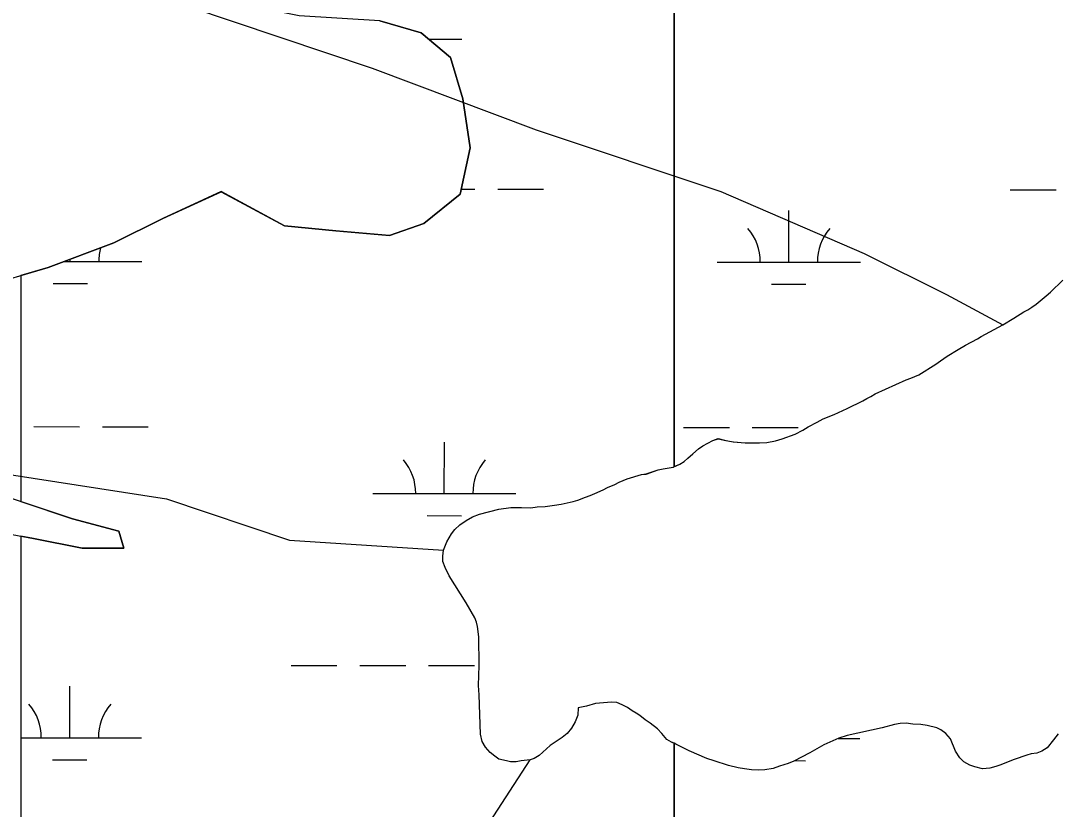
# Model space of a CAD drawing. Extents: x 3148686 to 3186545, y 916144 to 941516.
# Drawn here: x 3171270 to 3171994, y 923819 to 924369 of the extents above; entities that cross this region are included whole.
import ezdxf

# ---------------------------------------------------------------- set-up
doc = ezdxf.new("R2010")
doc.units = 0
for name, color, linetype in [('V-SITE-VEGE', 7, 'Continuous'), ('V-TOPO-SHOR', 7, 'Continuous'), ('V-WETL-SWMP', 7, 'Continuous')]:
    doc.layers.add(name, color=color, linetype=linetype)

msp = doc.modelspace()

# ---------------------------------------------------------------- linework, layer by layer
at = {"layer": 'V-SITE-VEGE'}
for p, q in [((3171726.85, 925139.49), (3171726.85, 924058.06)), ((3171989.66, 924179.87), (3171998.28, 924188.23)), ((3171979.65, 924171.49), (3171986.72, 924177.28)), ((3171986.72, 924177.28), (3171989.66, 924179.87)), ((3171973.96, 924167.5), (3171976.71, 924169.3)), ((3171976.71, 924169.3), (3171979.65, 924171.49)), ((3171956.47, 924157.09), (3171964.13, 924161.7)), ((3171964.13, 924161.7), (3171971.01, 924166.09)), ((3171971.01, 924166.09), (3171973.96, 924167.5)), ((3171941.33, 924148.88), (3171956.47, 924157.09)), ((3171930.32, 924142.87), (3171938.78, 924147.28)), ((3171938.78, 924147.28), (3171941.33, 924148.88)), ((3171917.55, 924135.07), (3171925.21, 924139.86)), ((3171925.21, 924139.86), (3171930.32, 924142.87)), ((3171909.7, 924129.48), (3171912.84, 924131.87)), ((3171912.84, 924131.87), (3171917.55, 924135.07)), ((3171897.71, 924122.07), (3171909.7, 924129.48)), ((3171867.21, 924108.8), (3171888.86, 924118.65)), ((3171888.86, 924118.65), (3171892.2, 924119.66)), ((3171892.2, 924119.66), (3171897.71, 924122.07)), ((3171847.75, 924098.58), (3171858.57, 924103.99)), ((3171858.57, 924103.99), (3171861.32, 924105.59)), ((3171861.32, 924105.59), (3171864.27, 924107)), ((3171864.27, 924107), (3171867.21, 924108.8)), ((3171838.5, 924094.36), (3171847.75, 924098.58)), ((3171820.41, 924085.72), (3171826.7, 924088.93)), ((3171826.7, 924088.93), (3171831.02, 924091.33)), ((3171831.02, 924091.33), (3171838.5, 924094.36)), ((3171811.37, 924080.71), (3171816.67, 924083.52)), ((3171816.67, 924083.52), (3171820.41, 924085.72)), ((3171746.87, 924072.5), (3171753.94, 924076.31)), ((3171753.94, 924076.31), (3171757.49, 924077.52)), ((3171757.49, 924077.52), (3171763.03, 924076.18)), ((3171763.03, 924076.18), (3171768.17, 924075.24)), ((3171768.17, 924075.24), (3171776.47, 924074.51)), ((3171776.47, 924074.51), (3171786.54, 924074.59)), ((3171786.54, 924074.59), (3171791.67, 924074.83)), ((3171791.67, 924074.83), (3171797.58, 924076.06)), ((3171797.58, 924076.06), (3171802.31, 924077.48)), ((3171802.31, 924077.48), (3171811.37, 924080.71)), ((3171736.27, 924063.93), (3171739.8, 924066.92)), ((3171739.8, 924066.92), (3171743.92, 924070.3)), ((3171743.92, 924070.3), (3171746.87, 924072.5)), ((3171726.85, 924058.06), (3171730.78, 924059.73)), ((3171730.78, 924059.73), (3171733.72, 924061.54)), ((3171733.72, 924061.54), (3171736.27, 924063.93)), ((3171884.6, 923878.71), (3171880.86, 923877.89)), ((3171888.93, 923878.74), (3171884.6, 923878.71)), ((3171893.66, 923878.19), (3171888.93, 923878.74)), ((3171899.18, 923877.84), (3171893.66, 923878.19)), ((3171872.21, 923875.65), (3171847.62, 923870.34)), ((3171880.86, 923877.89), (3171872.21, 923875.65)), ((3171903.52, 923877.28), (3171899.18, 923877.84)), ((3171910.43, 923875.57), (3171903.52, 923877.28)), ((3171913.2, 923874.21), (3171910.43, 923875.57)), ((3171916.57, 923871.68), (3171913.2, 923874.21)), ((3171919.75, 923867.96), (3171916.57, 923871.68)), ((3171994.99, 923871.51), (3171991.87, 923867.15)), ((3171728.07, 923864.26), (3171726.85, 923864.79)), ((3171726.85, 923864.79), (3171726.85, 923412.16)), ((3171737.37, 923859.61), (3171728.07, 923864.26)), ((3171831.32, 923863.71), (3171821.71, 923858.11)), ((3171841.92, 923868.32), (3171831.32, 923863.71)), ((3171847.62, 923870.34), (3171841.92, 923868.32)), ((3171923.37, 923859.32), (3171919.75, 923867.96)), ((3171991.87, 923867.15), (3171987.38, 923861.6)), ((3171749.62, 923854.19), (3171737.37, 923859.61)), ((3171821.71, 923858.11), (3171810.52, 923852.31)), ((3171926.36, 923854.61), (3171923.37, 923859.32)), ((3171973.24, 923856.56), (3171964.4, 923853.53)), ((3171976.19, 923857.37), (3171973.24, 923856.56)), ((3171980.12, 923857.99), (3171976.19, 923857.37)), ((3171983.66, 923859.4), (3171980.12, 923857.99)), ((3171987.38, 923861.6), (3171983.66, 923859.4)), ((3171754.76, 923852.46), (3171749.62, 923854.19)), ((3171764.83, 923849.38), (3171754.76, 923852.46)), ((3171771.55, 923847.66), (3171764.83, 923849.38)), ((3171806.4, 923850.7), (3171800.5, 923848.88)), ((3171810.52, 923852.31), (3171806.4, 923850.7)), ((3171929.14, 923851.87), (3171926.36, 923854.61)), ((3171933.3, 923849.54), (3171929.14, 923851.87)), ((3171936.85, 923848.39), (3171933.3, 923849.54)), ((3171954.38, 923849.51), (3171951.43, 923848.5)), ((3171964.4, 923853.53), (3171954.38, 923849.51)), ((3171775.89, 923846.91), (3171771.55, 923847.66)), ((3171780.82, 923846.16), (3171775.89, 923846.91)), ((3171785.75, 923846), (3171780.82, 923846.16)), ((3171790.08, 923846.23), (3171785.75, 923846)), ((3171795.98, 923847.27), (3171790.08, 923846.23)), ((3171800.5, 923848.88), (3171795.98, 923847.27)), ((3171942.18, 923847.05), (3171936.85, 923848.39)), ((3171947.3, 923847.49), (3171942.18, 923847.05)), ((3171951.43, 923848.5), (3171947.3, 923847.49))]:
    msp.add_line(p, q, dxfattribs=at)
for points in [[(3171592.73, 923866.13), (3171591.5, 923871.25), (3171590.69, 923898.69), (3171590.24, 923905.2), (3171590.53, 923919.02), (3171590.37, 923939.16), (3171589.52, 923946.46), (3171588.71, 923949.42), (3171587.5, 923952.37), (3171581.49, 923962.98), (3171569.69, 923981.65), (3171566.88, 923987.55), (3171565.27, 923991.68), (3171565.24, 923995.43), (3171565.8, 923999.58), (3171568.12, 924005.53), (3171571.24, 924011.08), (3171573.58, 924014.06), (3171577.11, 924017.25), (3171581.63, 924020.44), (3171585.95, 924022.84), (3171590.87, 924024.86), (3171604.27, 924028.32), (3171612.75, 924029.38), (3171620.25, 924029.44), (3171626.77, 924029.29), (3171631.11, 924029.92), (3171636.64, 924030.16), (3171643.14, 924031), (3171647.88, 924031.83), (3171656.35, 924033.67), (3171659.5, 924034.68), (3171664.82, 924036.7), (3171668.17, 924037.71), (3171671.51, 924039.12), (3171677.22, 924041.74), (3171680.17, 924043.34), (3171685.28, 924045.55), (3171688.43, 924047.16), (3171693.94, 924049.37), (3171703.98, 924052.41), (3171707.34, 924052.84), (3171715.61, 924055.67), (3171719.16, 924056.48), (3171726.05, 924057.72), (3171726.85, 924058.06), (3171726.85, 925139.49)], [(3171243.49, 924183.49), (3171289.5, 924197.12), (3171335.5, 924214.17), (3171369.57, 924231.22), (3171410.46, 924249.98), (3171454.75, 924226.11), (3171490.53, 924222.7), (3171528.01, 924219.29), (3171551.86, 924227.81), (3171577.42, 924248.27), (3171584.23, 924280.67), (3171579.12, 924314.77), (3171570.6, 924343.75), (3171550.16, 924360.8), (3171521.2, 924369.32), (3171464.97, 924372.73), (3171430.9, 924379.55), (3171367.87, 924398.31), (3171325.27, 924413.65), (3171287.79, 924417.06), (3171250.31, 924405.13)], [(3171233.27, 924016.4), (3171279.27, 924007.88), (3171313.35, 924001.05), (3171342.31, 924001.05), (3171338.9, 924012.99), (3171306.53, 924021.52), (3171260.53, 924036.86)], [(3171726.85, 923412.16), (3171726.85, 923864.79), (3171724.91, 923865.62), (3171721.74, 923867.56), (3171718.16, 923871.67), (3171715.18, 923874.8), (3171710.02, 923878.9), (3171706.65, 923881.24), (3171702.89, 923884.16), (3171700.31, 923885.91), (3171697.54, 923887.47), (3171694.17, 923889.8), (3171690.61, 923891.75), (3171686.86, 923893.29), (3171683.11, 923893.46), (3171671.89, 923892.58), (3171665.6, 923890.76), (3171659.87, 923889.57), (3171659.51, 923884.43), (3171657.77, 923879.88), (3171655.04, 923875.31), (3171652.11, 923871.54), (3171648.58, 923868.74), (3171640.14, 923863.15), (3171632.49, 923856.37), (3171629.15, 923854.18), (3171626.2, 923853.36), (3171619.88, 923852.52), (3171616.53, 923851.9), (3171612.58, 923851.87), (3171609.62, 923852.44), (3171604.47, 923853.78), (3171601.5, 923855.73), (3171598.32, 923858.28), (3171595.13, 923862.2), (3171592.73, 923866.13)]]:
    msp.add_lwpolyline(points, dxfattribs=at)
at = {"layer": 'V-TOPO-SHOR'}
for points in [[(3169236.68, 924367.34), (3169523.15, 924166.36), (3169695.15, 924151.84), (3169766.83, 924166.1), (3169895.92, 924237.63), (3170010.66, 924309.18), (3170111.03, 924337.75), (3170268.78, 924409.25), (3170397.84, 924452.12), (3170584.22, 924494.92), (3170684.58, 924509.15), (3170856.56, 924480.3), (3171028.52, 924437.12), (3171157.5, 924408.31), (3171386.81, 924379.4), (3171515.77, 924336.27), (3171630.4, 924293.14), (3171759.36, 924250.01), (3171859.66, 924206.9), (3171916.96, 924178.17), (3171956.47, 924157.09)], [(3171964.13, 924161.7), (3171971.01, 924166.09), (3171973.96, 924167.5), (3171976.71, 924169.3), (3171979.65, 924171.49), (3171986.72, 924177.28), (3171989.66, 924179.87), (3171998.28, 924188.23)], [(3171659.87, 923889.57), (3171659.51, 923884.43), (3171657.77, 923879.88), (3171655.04, 923875.31), (3171652.11, 923871.54), (3171648.58, 923868.74), (3171640.14, 923863.15), (3171632.49, 923856.37), (3171629.15, 923854.18), (3171626.2, 923853.36), (3171619.88, 923852.52), (3171616.53, 923851.9), (3171612.58, 923851.87), (3171609.62, 923852.44), (3171604.47, 923853.78), (3171601.5, 923855.73), (3171598.32, 923858.28), (3171595.13, 923862.2), (3171592.73, 923866.13), (3171591.5, 923871.25), (3171590.69, 923898.69), (3171590.24, 923905.2), (3171590.53, 923919.02), (3171590.37, 923939.16), (3171589.52, 923946.46), (3171588.71, 923949.42), (3171587.5, 923952.37), (3171581.49, 923962.98), (3171569.69, 923981.65), (3171566.88, 923987.55), (3171565.27, 923991.68), (3171565.24, 923995.43), (3171565.8, 923999.58), (3171568.12, 924005.53), (3171571.24, 924011.08), (3171573.58, 924014.06), (3171577.11, 924017.25), (3171581.63, 924020.44), (3171585.95, 924022.84), (3171590.87, 924024.86), (3171604.27, 924028.32), (3171612.75, 924029.38), (3171620.25, 924029.44), (3171626.77, 924029.29), (3171631.11, 924029.92), (3171636.64, 924030.16), (3171643.14, 924031), (3171647.88, 924031.83), (3171656.35, 924033.67), (3171659.5, 924034.68), (3171664.82, 924036.7), (3171668.17, 924037.71), (3171671.51, 924039.12), (3171677.22, 924041.74), (3171680.17, 924043.34), (3171685.28, 924045.55), (3171688.43, 924047.16), (3171693.94, 924049.37), (3171703.98, 924052.41), (3171707.34, 924052.84), (3171715.61, 924055.67), (3171719.16, 924056.48), (3171726.05, 924057.72), (3171730.78, 924059.73), (3171733.72, 924061.54), (3171736.27, 924063.93), (3171739.8, 924066.92), (3171743.92, 924070.3), (3171746.87, 924072.5), (3171753.94, 924076.31), (3171757.49, 924077.52), (3171763.03, 924076.18), (3171768.17, 924075.24), (3171776.47, 924074.51), (3171786.54, 924074.59), (3171791.67, 924074.83), (3171797.58, 924076.06), (3171802.31, 924077.48), (3171811.37, 924080.71), (3171816.67, 924083.52), (3171820.41, 924085.72), (3171826.7, 924088.93), (3171831.02, 924091.33), (3171838.5, 924094.36), (3171847.75, 924098.58), (3171858.57, 924103.99), (3171861.32, 924105.59), (3171864.27, 924107), (3171867.21, 924108.8), (3171888.86, 924118.65), (3171892.2, 924119.66), (3171897.71, 924122.07), (3171909.7, 924129.48), (3171912.84, 924131.87), (3171917.55, 924135.07), (3171925.21, 924139.86), (3171930.32, 924142.87), (3171938.78, 924147.28), (3171941.33, 924148.88), (3171956.47, 924157.09), (3171964.13, 924161.7)], [(3169079.94, 923827.17), (3169465.5, 923865.4), (3169709.18, 923865.14), (3170110.6, 923922.06), (3170411.69, 923993.41), (3170540.72, 924021.94), (3170741.45, 924064.73), (3171042.49, 924093.09), (3171185.8, 924064.27), (3171372.12, 924035.4), (3171458.09, 924006.64), (3171565.8, 923999.58)], [(3171785.75, 923846), (3171780.82, 923846.16), (3171775.89, 923846.91), (3171771.55, 923847.66), (3171764.84, 923849.38), (3171754.76, 923852.46), (3171749.63, 923854.19), (3171737.37, 923859.61), (3171728.07, 923864.26), (3171724.91, 923865.62), (3171721.74, 923867.56), (3171718.16, 923871.67), (3171715.18, 923874.8), (3171710.02, 923878.9), (3171706.66, 923881.24), (3171702.89, 923884.16), (3171700.31, 923885.91), (3171697.54, 923887.47), (3171694.17, 923889.8), (3171690.61, 923891.75), (3171686.86, 923893.29), (3171683.11, 923893.46), (3171671.89, 923892.58), (3171665.6, 923890.76), (3171659.87, 923889.57)], [(3171994.99, 923871.51), (3171991.87, 923867.15), (3171987.38, 923861.6), (3171983.66, 923859.4), (3171980.12, 923857.99), (3171976.19, 923857.37), (3171973.24, 923856.56), (3171964.4, 923853.53), (3171954.38, 923849.51), (3171951.43, 923848.5), (3171947.3, 923847.49), (3171942.18, 923847.05), (3171936.85, 923848.39), (3171933.3, 923849.54), (3171929.14, 923851.87), (3171926.36, 923854.61), (3171923.37, 923859.32), (3171919.75, 923867.96), (3171916.57, 923871.68), (3171913.2, 923874.21), (3171910.43, 923875.57), (3171903.52, 923877.28), (3171899.18, 923877.84), (3171893.66, 923878.19), (3171888.93, 923878.74), (3171884.59, 923878.71), (3171880.86, 923877.89), (3171872.21, 923875.65), (3171847.62, 923870.34), (3171841.92, 923868.32), (3171831.32, 923863.71), (3171821.71, 923858.11), (3171810.52, 923852.31), (3171806.4, 923850.7), (3171800.5, 923848.88), (3171795.98, 923847.27), (3171790.08, 923846.23), (3171785.75, 923846)], [(3170469.46, 923531.62), (3171257.04, 923648.5), (3171558.16, 923748.52), (3171626.2, 923853.36)]]:
    msp.add_lwpolyline(points, dxfattribs=at)
at = {"layer": 'V-WETL-SWMP'}
for p, q in [((3171521.21, 924369.34), (3171550.17, 924360.81)), ((3171550.17, 924360.81), (3171570.61, 924343.76)), ((3171555.43, 924356.43), (3171578.61, 924356.4)), ((3171570.61, 924343.76), (3171579.13, 924314.78)), ((3171579.13, 924314.78), (3171584.24, 924280.68)), ((3171584.24, 924280.68), (3171577.43, 924248.29)), ((3171410.47, 924249.99), (3171369.58, 924231.24)), ((3171454.76, 924226.12), (3171410.47, 924249.99)), ((3171577.43, 924248.29), (3171551.87, 924227.83)), ((3171578.16, 924251.76), (3171587.65, 924251.75)), ((3171603.65, 924251.73), (3171635.65, 924251.7)), ((3171961.56, 924251.36), (3171993.56, 924251.32)), ((3171806.91, 924200.78), (3171806.95, 924236.78)), ((3171369.58, 924231.24), (3171335.51, 924214.19)), ((3171490.54, 924222.71), (3171454.76, 924226.12)), ((3171551.87, 924227.83), (3171528.02, 924219.3)), ((3171528.02, 924219.3), (3171490.54, 924222.71)), ((3171335.51, 924214.19), (3171289.51, 924197.14)), ((3171289.51, 924197.14), (3171270.41, 924191.47)), ((3171300.77, 924201.31), (3171355.01, 924201.25)), ((3171305.01, 924201.31), (3171305.01, 924202.88)), ((3171756.91, 924200.83), (3171856.91, 924200.73)), ((3171270.41, 924191.47), (3171270.41, 924033.58)), ((3171292.99, 924185.89), (3171316.99, 924185.86)), ((3171794.9, 924185.36), (3171818.9, 924185.33)), ((3171989.65, 924179.86), (3171998.27, 924188.22)), ((3171979.65, 924171.49), (3171986.71, 924177.27)), ((3171986.71, 924177.27), (3171989.65, 924179.86)), ((3171973.95, 924167.49), (3171976.7, 924169.29)), ((3171976.7, 924169.29), (3171979.65, 924171.49)), ((3171956.46, 924157.09), (3171964.13, 924161.69)), ((3171964.13, 924161.69), (3171971, 924166.09)), ((3171971, 924166.09), (3171973.95, 924167.49)), ((3171941.33, 924148.87), (3171956.46, 924157.09)), ((3171930.32, 924142.86), (3171938.77, 924147.27)), ((3171938.77, 924147.27), (3171941.33, 924148.87)), ((3171917.55, 924135.06), (3171925.21, 924139.86)), ((3171925.21, 924139.86), (3171930.32, 924142.86)), ((3171909.69, 924129.47), (3171912.83, 924131.86)), ((3171912.83, 924131.86), (3171917.55, 924135.06)), ((3171897.71, 924122.07), (3171909.69, 924129.47)), ((3171867.21, 924108.79), (3171888.85, 924118.64)), ((3171888.85, 924118.64), (3171892.2, 924119.65)), ((3171892.2, 924119.65), (3171897.71, 924122.07)), ((3171847.74, 924098.57), (3171858.56, 924103.99)), ((3171858.56, 924103.99), (3171861.31, 924105.59)), ((3171861.31, 924105.59), (3171864.26, 924106.99)), ((3171864.26, 924106.99), (3171867.21, 924108.79)), ((3171838.5, 924094.35), (3171847.74, 924098.57)), ((3171820.4, 924085.72), (3171826.69, 924088.92)), ((3171826.69, 924088.92), (3171831.02, 924091.33)), ((3171831.02, 924091.33), (3171838.5, 924094.35)), ((3171279.48, 924085.9), (3171311.48, 924085.87)), ((3171327.48, 924085.85), (3171359.48, 924085.82)), ((3171733.38, 924085.42), (3171765.38, 924085.39)), ((3171781.38, 924085.37), (3171813.38, 924085.34)), ((3171811.36, 924080.71), (3171816.67, 924083.51)), ((3171816.67, 924083.51), (3171820.4, 924085.72)), ((3171566.27, 924039.17), (3171566.31, 924075.17)), ((3171746.86, 924072.49), (3171753.94, 924076.3)), ((3171753.94, 924076.3), (3171757.48, 924077.51)), ((3171757.48, 924077.51), (3171763.02, 924076.18)), ((3171763.02, 924076.18), (3171768.16, 924075.23)), ((3171768.16, 924075.23), (3171776.46, 924074.51)), ((3171776.46, 924074.51), (3171786.53, 924074.59)), ((3171786.53, 924074.59), (3171791.66, 924074.83)), ((3171791.66, 924074.83), (3171797.58, 924076.06)), ((3171797.58, 924076.06), (3171802.3, 924077.48)), ((3171802.3, 924077.48), (3171811.36, 924080.71)), ((3171736.27, 924063.92), (3171739.8, 924066.91)), ((3171739.8, 924066.91), (3171743.92, 924070.3)), ((3171743.92, 924070.3), (3171746.86, 924072.49)), ((3171726.05, 924057.72), (3171730.77, 924059.73)), ((3171730.77, 924059.73), (3171733.72, 924061.53)), ((3171733.72, 924061.53), (3171736.27, 924063.92)), ((3171693.93, 924049.37), (3171703.98, 924052.41)), ((3171703.98, 924052.41), (3171707.33, 924052.83)), ((3171707.33, 924052.83), (3171715.6, 924055.66)), ((3171715.6, 924055.66), (3171719.15, 924056.48)), ((3171719.15, 924056.48), (3171726.05, 924057.72)), ((3171680.16, 924043.33), (3171685.28, 924045.55)), ((3171685.28, 924045.55), (3171688.42, 924047.15)), ((3171688.42, 924047.15), (3171693.93, 924049.37)), ((3171516.27, 924039.22), (3171616.27, 924039.12)), ((3171664.81, 924036.7), (3171668.16, 924037.71)), ((3171668.16, 924037.71), (3171671.51, 924039.12)), ((3171671.51, 924039.12), (3171677.21, 924041.73)), ((3171677.21, 924041.73), (3171680.16, 924043.33)), ((3171270.41, 924033.58), (3171306.54, 924021.53)), ((3171631.1, 924029.91), (3171636.63, 924030.15)), ((3171636.63, 924030.15), (3171643.14, 924031)), ((3171643.14, 924031), (3171647.87, 924031.82)), ((3171647.87, 924031.82), (3171656.35, 924033.67)), ((3171656.35, 924033.67), (3171659.5, 924034.68)), ((3171659.5, 924034.68), (3171664.81, 924036.7)), ((3171554.26, 924023.75), (3171578.26, 924023.73)), ((3171585.95, 924022.84), (3171590.87, 924024.85)), ((3171590.87, 924024.85), (3171604.26, 924028.32)), ((3171604.26, 924028.32), (3171612.75, 924029.37)), ((3171612.75, 924029.37), (3171620.25, 924029.43)), ((3171620.25, 924029.43), (3171626.76, 924029.29)), ((3171626.76, 924029.29), (3171631.1, 924029.91)), ((3171306.54, 924021.53), (3171338.91, 924013)), ((3171573.58, 924014.05), (3171577.1, 924017.24)), ((3171577.1, 924017.24), (3171581.62, 924020.44)), ((3171581.62, 924020.44), (3171585.95, 924022.84)), ((3171279.29, 924007.89), (3171270.41, 924009.53)), ((3171270.41, 924009.53), (3171270.41, 923710.03)), ((3171338.91, 924013), (3171342.32, 924001.07)), ((3171568.12, 924005.52), (3171571.23, 924011.07)), ((3171571.23, 924011.07), (3171573.58, 924014.05)), ((3171313.36, 924001.07), (3171279.29, 924007.89)), ((3171565.79, 923999.58), (3171568.12, 924005.52)), ((3171342.32, 924001.07), (3171313.36, 924001.07)), ((3171565.23, 923995.43), (3171565.79, 923999.58)), ((3171565.26, 923991.68), (3171565.23, 923995.43)), ((3171566.88, 923987.54), (3171565.26, 923991.68)), ((3171569.69, 923981.64), (3171566.88, 923987.54)), ((3171581.49, 923962.98), (3171569.69, 923981.64)), ((3171587.49, 923952.36), (3171581.49, 923962.98)), ((3171588.7, 923949.41), (3171587.49, 923952.36)), ((3171589.51, 923946.46), (3171588.7, 923949.41)), ((3171590.36, 923939.16), (3171589.51, 923946.46)), ((3171590.52, 923919.02), (3171590.36, 923939.16)), ((3171459.3, 923919.21), (3171491.3, 923919.18)), ((3171507.3, 923919.16), (3171539.3, 923919.13)), ((3171555.3, 923919.11), (3171587.3, 923919.08)), ((3171590.24, 923905.2), (3171590.52, 923919.02)), ((3171304.66, 923868.63), (3171304.7, 923904.63)), ((3171590.69, 923898.69), (3171590.24, 923905.2)), ((3171591.5, 923871.25), (3171590.69, 923898.69)), ((3171671.88, 923892.58), (3171665.59, 923890.75)), ((3171683.11, 923893.45), (3171671.88, 923892.58)), ((3171686.85, 923893.29), (3171683.11, 923893.45)), ((3171690.61, 923891.74), (3171686.85, 923893.29)), ((3171659.86, 923889.56), (3171659.51, 923884.42)), ((3171665.59, 923890.75), (3171659.86, 923889.56)), ((3171694.17, 923889.8), (3171690.61, 923891.74)), ((3171697.54, 923887.46), (3171694.17, 923889.8)), ((3171700.31, 923885.91), (3171697.54, 923887.46)), ((3171702.88, 923884.15), (3171700.31, 923885.91)), ((3171657.77, 923879.87), (3171655.04, 923875.31)), ((3171659.51, 923884.42), (3171657.77, 923879.87)), ((3171706.65, 923881.23), (3171702.88, 923884.15)), ((3171710.02, 923878.89), (3171706.65, 923881.23)), ((3171715.17, 923874.79), (3171710.02, 923878.89)), ((3171884.59, 923878.7), (3171880.85, 923877.88)), ((3171888.92, 923878.74), (3171884.59, 923878.7)), ((3171893.66, 923878.18), (3171888.92, 923878.74)), ((3171899.18, 923877.83), (3171893.66, 923878.18)), ((3171592.72, 923866.12), (3171591.5, 923871.25)), ((3171652.11, 923871.53), (3171648.58, 923868.74)), ((3171655.04, 923875.31), (3171652.11, 923871.53)), ((3171718.15, 923871.67), (3171715.17, 923874.79)), ((3171721.73, 923867.56), (3171718.15, 923871.67)), ((3171872.2, 923875.65), (3171847.61, 923870.33)), ((3171880.85, 923877.88), (3171872.2, 923875.65)), ((3171903.51, 923877.28), (3171899.18, 923877.83)), ((3171910.42, 923875.56), (3171903.51, 923877.28)), ((3171913.19, 923874.2), (3171910.42, 923875.56)), ((3171916.56, 923871.67), (3171913.19, 923874.2)), ((3171919.75, 923867.95), (3171916.56, 923871.67)), ((3171994.98, 923871.5), (3171991.87, 923867.14)), ((3171270.41, 923868.67), (3171354.66, 923868.58)), ((3171595.12, 923862.19), (3171592.72, 923866.12)), ((3171648.58, 923868.74), (3171640.13, 923863.15)), ((3171724.9, 923865.61), (3171721.73, 923867.56)), ((3171728.06, 923864.26), (3171724.9, 923865.61)), ((3171737.36, 923859.6), (3171728.06, 923864.26)), ((3171831.31, 923863.7), (3171821.7, 923858.11)), ((3171841.92, 923868.32), (3171831.31, 923863.7)), ((3171841.35, 923868.07), (3171856.56, 923868.05)), ((3171847.61, 923870.33), (3171841.92, 923868.32)), ((3171923.36, 923859.31), (3171919.75, 923867.95)), ((3171991.87, 923867.14), (3171987.38, 923861.59)), ((3171598.31, 923858.27), (3171595.12, 923862.19)), ((3171601.49, 923855.73), (3171598.31, 923858.27)), ((3171632.48, 923856.37), (3171629.15, 923854.17)), ((3171640.13, 923863.15), (3171632.48, 923856.37)), ((3171749.62, 923854.18), (3171737.36, 923859.6)), ((3171821.7, 923858.11), (3171810.52, 923852.3)), ((3171926.35, 923854.6), (3171923.36, 923859.31)), ((3171973.23, 923856.55), (3171964.39, 923853.53)), ((3171976.18, 923857.36), (3171973.23, 923856.55)), ((3171980.12, 923857.99), (3171976.18, 923857.36)), ((3171983.65, 923859.39), (3171980.12, 923857.99)), ((3171987.38, 923861.59), (3171983.65, 923859.39)), ((3171292.64, 923853.21), (3171316.64, 923853.19)), ((3171604.47, 923853.78), (3171601.49, 923855.73)), ((3171609.61, 923852.44), (3171604.47, 923853.78)), ((3171612.58, 923851.87), (3171609.61, 923852.44)), ((3171616.53, 923851.9), (3171612.58, 923851.87)), ((3171619.88, 923852.52), (3171616.53, 923851.9)), ((3171626.19, 923853.36), (3171619.88, 923852.52)), ((3171629.15, 923854.17), (3171626.19, 923853.36)), ((3171754.76, 923852.45), (3171749.62, 923854.18)), ((3171764.83, 923849.38), (3171754.76, 923852.45)), ((3171771.54, 923847.66), (3171764.83, 923849.38)), ((3171806.39, 923850.69), (3171800.5, 923848.87)), ((3171810.52, 923852.3), (3171806.39, 923850.69)), ((3171811.22, 923852.67), (3171818.55, 923852.66)), ((3171929.13, 923851.87), (3171926.35, 923854.6)), ((3171933.29, 923849.54), (3171929.13, 923851.87)), ((3171936.85, 923848.38), (3171933.29, 923849.54)), ((3171954.37, 923849.51), (3171951.43, 923848.5)), ((3171964.39, 923853.53), (3171954.37, 923849.51)), ((3171775.88, 923846.9), (3171771.54, 923847.66)), ((3171780.81, 923846.16), (3171775.88, 923846.9)), ((3171785.74, 923846), (3171780.81, 923846.16)), ((3171790.07, 923846.23), (3171785.74, 923846)), ((3171795.98, 923847.26), (3171790.07, 923846.23)), ((3171800.5, 923848.87), (3171795.98, 923847.26)), ((3171942.18, 923847.05), (3171936.85, 923848.38)), ((3171947.3, 923847.48), (3171942.18, 923847.05)), ((3171951.43, 923848.5), (3171947.3, 923847.48))]:
    msp.add_line(p, q, dxfattribs=at)
for centre, start, end in [((3171751.67, 924201.31), 359.16781, 40.71147), ((3171862.16, 924201.2), 139.1678, 180.71146), ((3171360.25, 924201.72), 165.19764, 180.71146), ((3171511.03, 924039.7), 359.16781, 40.71147), ((3171621.52, 924039.59), 139.1678, 180.71146), ((3171249.41, 923869.17), 359.16781, 40.71147), ((3171359.9, 923869.05), 139.1678, 180.71146)]:
    msp.add_arc(centre, 35.25, start, end, dxfattribs=at)

doc.saveas('drawing.dxf')
